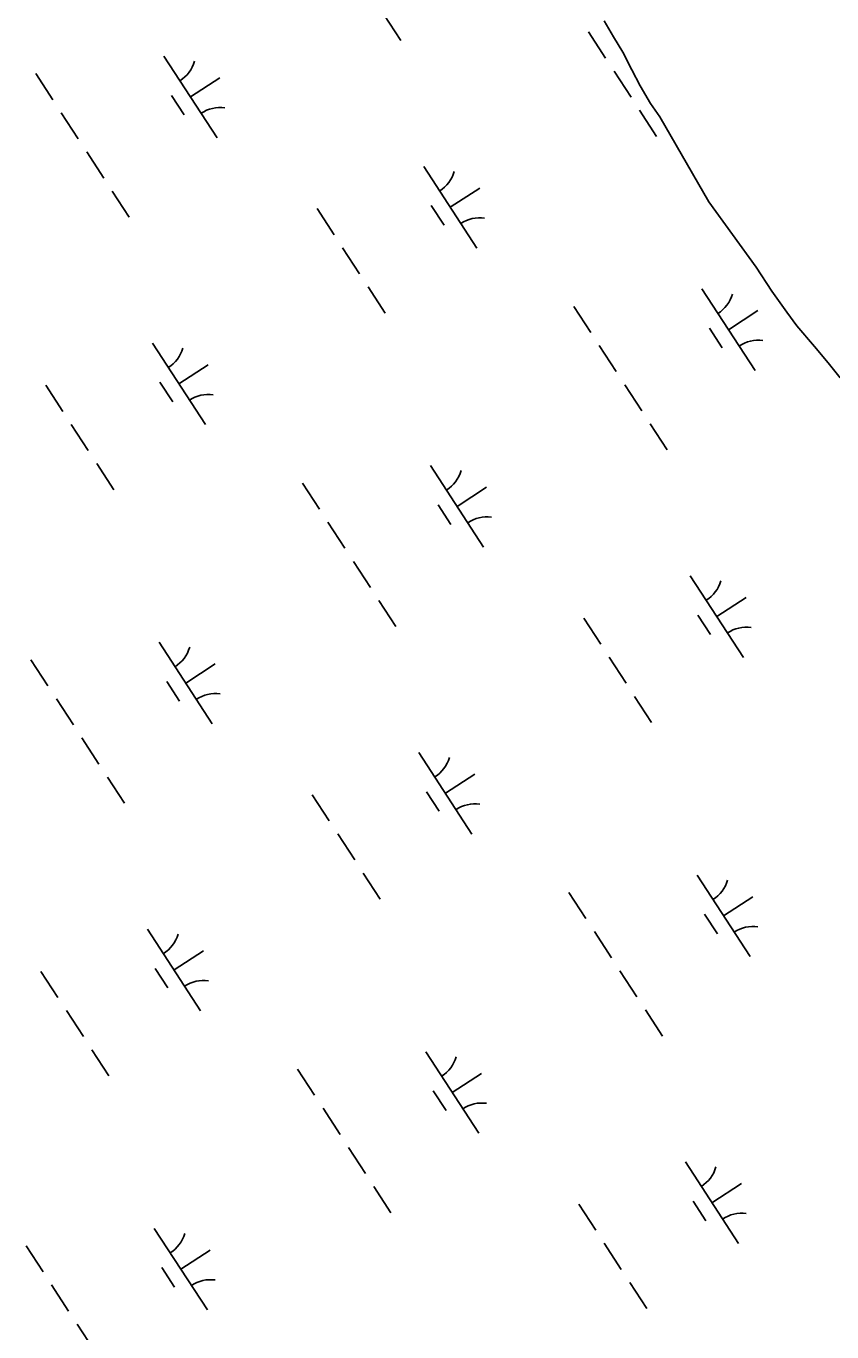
# Model space of a CAD drawing. Extents: x 3953924 to 3974542, y 193747 to 216192.
# Drawn here: x 3967246 to 3967660, y 207699 to 208370 of the extents above; entities that cross this region are included whole.
import ezdxf

# ---------------------------------------------------------------- set-up
doc = ezdxf.new("R2010")
doc.units = 0
doc.layers.add('V-TOPO-SHOR', color=7, linetype='Continuous')
doc.layers.add('V-WETL-SWMP', color=7, linetype='Continuous')

msp = doc.modelspace()

# ---------------------------------------------------------------- linework, layer by layer
at = {"layer": 'V-TOPO-SHOR'}
for p, q in [((3967548.15, 208364.74), (3967543.34, 208372.94)), ((3967552.96, 208356.79), (3967548.15, 208364.74)), ((3967557.52, 208347.7), (3967552.96, 208356.79)), ((3967561.82, 208339.63), (3967557.52, 208347.7)), ((3967567.14, 208330.54), (3967561.82, 208339.63)), ((3967571.96, 208323.62), (3967567.14, 208330.54)), ((3967597.15, 208279.93), (3967571.96, 208323.62)), ((3967621.38, 208246.35), (3967597.15, 208279.93)), ((3967629.36, 208234.05), (3967621.38, 208246.35)), ((3967637.1, 208223.28), (3967629.36, 208234.05)), ((3967642.3, 208216.23), (3967637.1, 208223.28)), ((3967651.32, 208205.71), (3967642.3, 208216.23)), ((3967658.43, 208197.24), (3967651.32, 208205.71)), ((3967664.52, 208189.55), (3967658.43, 208197.24))]:
    msp.add_line(p, q, dxfattribs=at)
at = {"layer": 'V-WETL-SWMP'}
for p, q in [((3967430.07, 208376.24), (3967438.8, 208362.83)), ((3967548.15, 208364.74), (3967543.34, 208372.94)), ((3967535.28, 208367.22), (3967544.01, 208353.81)), ((3967552.96, 208356.79), (3967548.15, 208364.74)), ((3967317.21, 208354.77), (3967344.49, 208312.87)), ((3967557.52, 208347.7), (3967552.96, 208356.79)), ((3967548.37, 208347.11), (3967557.1, 208333.7)), ((3967561.82, 208339.63), (3967557.52, 208347.7)), ((3967251.39, 208345.84), (3967260.12, 208332.43)), ((3967330.85, 208333.82), (3967345.93, 208343.64)), ((3967567.14, 208330.54), (3967561.82, 208339.63)), ((3967321.11, 208334.64), (3967327.66, 208324.58)), ((3967561.47, 208326.99), (3967570.2, 208313.59)), ((3967571.96, 208323.62), (3967567.14, 208330.54)), ((3967264.48, 208325.73), (3967273.21, 208312.32)), ((3967597.15, 208279.93), (3967571.96, 208323.62)), ((3967277.58, 208305.61), (3967286.31, 208292.2)), ((3967450.63, 208298.16), (3967477.91, 208256.25)), ((3967464.27, 208277.2), (3967479.36, 208287.02)), ((3967290.67, 208285.5), (3967299.4, 208272.09)), ((3967621.38, 208246.35), (3967597.15, 208279.93)), ((3967395.88, 208276.48), (3967404.6, 208263.07)), ((3967454.53, 208278.02), (3967461.08, 208267.97)), ((3967408.97, 208256.36), (3967417.7, 208242.95)), ((3967629.36, 208234.04), (3967621.38, 208246.35)), ((3967422.06, 208236.25), (3967430.79, 208222.84)), ((3967593.52, 208235.2), (3967620.8, 208193.29)), ((3967637.1, 208223.28), (3967629.36, 208234.04)), ((3967527.7, 208226.26), (3967536.43, 208212.86)), ((3967607.16, 208214.24), (3967622.25, 208224.06)), ((3967642.3, 208216.22), (3967637.1, 208223.28)), ((3967597.42, 208215.06), (3967603.97, 208205.01)), ((3967651.32, 208205.71), (3967642.3, 208216.22)), ((3967311.23, 208207.41), (3967338.5, 208165.51)), ((3967540.79, 208206.15), (3967549.52, 208192.74)), ((3967658.43, 208197.24), (3967651.32, 208205.71)), ((3967324.87, 208186.46), (3967339.95, 208196.28)), ((3967664.52, 208189.55), (3967658.43, 208197.24)), ((3967256.47, 208185.73), (3967265.2, 208172.32)), ((3967315.13, 208187.28), (3967321.67, 208177.22)), ((3967553.89, 208186.04), (3967562.62, 208172.63)), ((3967269.56, 208165.62), (3967278.29, 208152.21)), ((3967566.98, 208165.92), (3967575.71, 208152.51)), ((3967282.66, 208145.51), (3967291.39, 208132.1)), ((3967454.12, 208144.45), (3967481.39, 208102.55)), ((3967388.3, 208135.52), (3967397.03, 208122.11)), ((3967467.76, 208123.5), (3967482.84, 208133.32)), ((3967458.02, 208124.32), (3967464.56, 208114.26)), ((3967401.39, 208115.41), (3967410.12, 208102)), ((3967414.48, 208095.29), (3967423.21, 208081.88)), ((3967587.54, 208087.84), (3967614.82, 208045.93)), ((3967427.58, 208075.18), (3967436.31, 208061.77)), ((3967601.18, 208066.88), (3967616.26, 208076.7)), ((3967532.78, 208066.16), (3967541.51, 208052.75)), ((3967591.44, 208067.7), (3967597.98, 208057.65)), ((3967314.71, 208053.71), (3967341.99, 208011.8)), ((3967248.89, 208044.78), (3967257.62, 208031.37)), ((3967545.88, 208046.04), (3967554.6, 208032.63)), ((3967328.35, 208032.76), (3967343.44, 208042.58)), ((3967318.61, 208033.57), (3967325.16, 208023.52)), ((3967261.99, 208024.66), (3967270.71, 208011.25)), ((3967558.97, 208025.93), (3967567.7, 208012.52)), ((3967275.08, 208004.55), (3967283.81, 207991.14)), ((3967448.13, 207997.09), (3967475.41, 207955.19)), ((3967288.17, 207984.43), (3967296.9, 207971.02)), ((3967461.77, 207976.14), (3967476.86, 207985.96)), ((3967393.38, 207975.41), (3967402.11, 207962)), ((3967452.03, 207976.96), (3967458.58, 207966.9)), ((3967406.47, 207955.3), (3967415.2, 207941.89)), ((3967419.56, 207935.19), (3967428.29, 207921.78)), ((3967591.02, 207934.13), (3967618.3, 207892.23)), ((3967525.2, 207925.2), (3967533.93, 207911.79)), ((3967604.66, 207913.18), (3967619.75, 207923)), ((3967594.92, 207914), (3967601.47, 207903.94)), ((3967308.73, 207906.35), (3967336.01, 207864.44)), ((3967538.3, 207905.09), (3967547.03, 207891.68)), ((3967322.37, 207885.39), (3967337.45, 207895.21)), ((3967253.97, 207884.67), (3967262.7, 207871.26)), ((3967312.63, 207886.21), (3967319.18, 207876.16)), ((3967551.39, 207884.97), (3967560.12, 207871.56)), ((3967267.07, 207864.56), (3967275.8, 207851.15)), ((3967564.48, 207864.86), (3967573.21, 207851.45)), ((3967280.16, 207844.44), (3967288.89, 207831.03)), ((3967451.62, 207843.39), (3967478.9, 207801.48)), ((3967385.8, 207834.46), (3967394.53, 207821.05)), ((3967465.26, 207822.44), (3967480.34, 207832.26)), ((3967455.52, 207823.25), (3967462.07, 207813.2)), ((3967398.89, 207814.34), (3967407.62, 207800.93)), ((3967411.99, 207794.23), (3967420.71, 207780.82)), ((3967585.04, 207786.77), (3967612.32, 207744.87)), ((3967425.08, 207774.11), (3967433.81, 207760.7)), ((3967598.68, 207765.82), (3967613.76, 207775.64)), ((3967530.28, 207765.09), (3967539.01, 207751.68)), ((3967588.94, 207766.64), (3967595.49, 207756.58)), ((3967312.22, 207752.64), (3967339.49, 207710.74)), ((3967246.4, 207743.71), (3967255.12, 207730.3)), ((3967543.38, 207744.98), (3967552.11, 207731.57)), ((3967325.85, 207731.69), (3967340.94, 207741.51)), ((3967316.11, 207732.51), (3967322.66, 207722.45)), ((3967259.49, 207723.6), (3967268.22, 207710.19)), ((3967556.47, 207724.87), (3967565.2, 207711.46)), ((3967272.58, 207703.48), (3967281.31, 207690.07))]:
    msp.add_line(p, q, dxfattribs=at)
for centre, start, end in [((3967315.98, 208357.1), 302.29009, 343.83375), ((3967346.12, 208310.8), 82.29009, 123.83375), ((3967449.4, 208300.48), 302.29009, 343.83375), ((3967479.54, 208254.18), 82.29009, 123.83375), ((3967592.29, 208237.52), 302.29009, 343.83375), ((3967622.43, 208191.23), 82.29009, 123.83375), ((3967310, 208209.74), 302.29009, 343.83375), ((3967340.13, 208163.44), 82.29009, 123.83375), ((3967452.89, 208146.78), 302.29009, 343.83375), ((3967483.02, 208100.48), 82.29009, 123.83375), ((3967586.31, 208090.16), 302.29009, 343.83375), ((3967616.44, 208043.86), 82.29009, 123.83375), ((3967313.48, 208056.03), 302.29009, 343.83375), ((3967343.62, 208009.74), 82.29009, 123.83375), ((3967446.9, 207999.42), 302.29009, 343.83375), ((3967477.04, 207953.12), 82.29009, 123.83375), ((3967589.79, 207936.46), 302.29009, 343.83375), ((3967307.5, 207908.67), 302.29009, 343.83375), ((3967619.93, 207890.16), 82.29009, 123.83375), ((3967337.64, 207862.38), 82.29009, 123.83375), ((3967450.39, 207845.71), 302.29009, 343.83375), ((3967480.53, 207799.42), 82.29009, 123.83375), ((3967583.81, 207789.1), 302.29009, 343.83375), ((3967613.95, 207742.8), 82.29009, 123.83375), ((3967310.98, 207754.97), 302.29009, 343.83375), ((3967341.12, 207708.67), 82.29009, 123.83375)]:
    msp.add_arc(centre, 17.62, start, end, dxfattribs=at)

doc.saveas('drawing.dxf')
